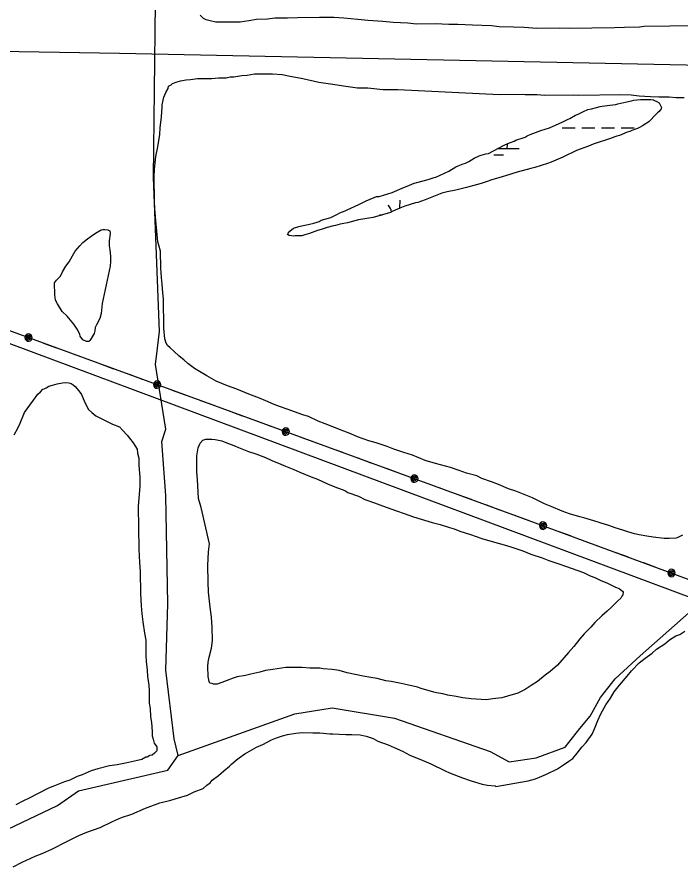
# Model space of a CAD drawing. Extents: x 3250478 to 3288318, y 788638 to 816472.
# Drawn here: x 3260015 to 3261633, y 800772 to 802863 of the extents above; entities that cross this region are included whole.
import ezdxf

# ---------------------------------------------------------------- set-up
doc = ezdxf.new("R2010")
doc.units = 0
for name, color, linetype in [('V-SITE-VEGE', 7, 'Continuous'), ('V-TOPO-SHOR', 7, 'Continuous'), ('V-UTIL-LINE', 7, 'Continuous'), ('V-WETL-SWMP', 7, 'Continuous')]:
    doc.layers.add(name, color=color, linetype=linetype)

msp = doc.modelspace()

# ---------------------------------------------------------------- linework, layer by layer
at = {"layer": 'V-SITE-VEGE'}
for points in [[(3261731.1, 802842.4), (3261544.2, 802840.2), (3261532.6, 802838.3), (3261495.9, 802837.9), (3261471.8, 802836.7), (3261360.9, 802835.4), (3261336.7, 802836), (3261282.2, 802835.4), (3261250.9, 802837.7), (3261224.9, 802838.3), (3261190, 802839.7), (3261171.2, 802842.2), (3261125.6, 802843.4), (3261089.8, 802844.8), (3261067.4, 802845.4), (3261035.2, 802846.9), (3260988.7, 802846.3), (3260967.2, 802848.7), (3260931.4, 802850.1), (3260906.4, 802852.5), (3260869.7, 802854.8), (3260845.5, 802857.2), (3260811.5, 802860.4), (3260787.3, 802861.9), (3260752.4, 802862.4), (3260698.8, 802861.7), (3260673.7, 802860.6), (3260643.3, 802860.2), (3260625.5, 802858.2), (3260598.6, 802857), (3260579.9, 802854.1), (3260558.5, 802851.2), (3260499.5, 802850.5), (3260485.1, 802853.9), (3260476.1, 802856.5), (3260468.9, 802860), (3260460.8, 802867.9)], [(3260377.9, 802067.4), (3260375.1, 802078.1), (3260372.1, 802104), (3260371.3, 802175.6), (3260370.2, 802189.9), (3260368.2, 802211.3), (3260367.1, 802227.4), (3260365.1, 802250.6), (3260364.6, 802291.8), (3260360, 802306.9), (3260358.1, 802314.9), (3260353, 802366.8), (3260350.9, 802395.3), (3260349.8, 802412.3), (3260349.1, 802473.1), (3260349.8, 802491.9), (3260353, 802523.3), (3260358.1, 802546.6), (3260363.1, 802577), (3260363.8, 802593.1), (3260367.1, 802620), (3260368.6, 802643.3), (3260368.5, 802648.7), (3260372.8, 802667.5), (3260377.1, 802679.2), (3260383.3, 802689.1), (3260384.1, 802694.4), (3260390.3, 802698.1), (3260393.9, 802700.8), (3260402.8, 802704.5), (3260413.5, 802707.3), (3260426.8, 802710.1), (3260437.6, 802711.2), (3260454.5, 802713.1), (3260489.4, 802713.5), (3260505.5, 802714.6), (3260524.3, 802714.8), (3260534.1, 802717.6), (3260543, 802717.7), (3260562.7, 802720.7), (3260576.1, 802721.7), (3260593.9, 802724.6), (3260637.7, 802725.1), (3260661, 802722.7), (3260680.7, 802719.3), (3260711.2, 802713.4), (3260750.7, 802704), (3260784.7, 802699.1), (3260810.7, 802695.8), (3260844.7, 802690.8), (3260869.8, 802690.2), (3260906.5, 802686.2), (3260943.2, 802686.6)], [(3260943.2, 802686.6), (3261191, 802674.3), (3261247.4, 802674.9), (3261253.6, 802674.1), (3261283.1, 802674.4), (3261301.1, 802672.8), (3261372.6, 802673.7), (3261384.2, 802672.9), (3261486.2, 802674.1), (3261512.1, 802673.5), (3261531.8, 802671), (3261559.6, 802669.6), (3261579.2, 802668.9), (3261605.2, 802668.3), (3261622.2, 802666.7), (3261641, 802666.9)], [(3261637.2, 801599), (3261625.6, 801593.5), (3261622.1, 801591.7), (3261605.1, 801590.6), (3261592.6, 801590.5), (3261565.7, 801593.7), (3261550.5, 801596.2), (3261531.7, 801599.6), (3261520, 801602.2), (3261503.9, 801607.3), (3261492.2, 801610.8), (3261473.3, 801616.8), (3261459.9, 801622), (3261436.5, 801628.9), (3261421.3, 801634.1), (3261397, 801641), (3261387.2, 801643.5), (3261362, 801651.3), (3261344.1, 801657.4), (3261317.1, 801668.7), (3261300.9, 801675.6), (3261271.3, 801689.6), (3261255.1, 801696.6), (3261230.8, 801706.1), (3261212.9, 801712.2), (3261188.6, 801722.6), (3261171.5, 801728.7), (3261148.2, 801737.4), (3261135.6, 801743.5), (3261110.5, 801750.4), (3261092.5, 801756.4), (3261071.9, 801764.2), (3261035.1, 801773.6), (3261010, 801781.4), (3260978.5, 801794.4), (3260957.9, 801800.5), (3260933.6, 801809.1), (3260917.4, 801815.2), (3260890.5, 801823.8), (3260872.6, 801829), (3260844.7, 801838.5), (3260828.5, 801846.4), (3260811.5, 801852.4), (3260765.7, 801870.7), (3260748.6, 801876.8), (3260725.2, 801888.1), (3260711.7, 801892.4), (3260673.1, 801906.3), (3260654.3, 801913.2), (3260641.7, 801917.6), (3260621, 801926.3), (3260605.7, 801933.2), (3260579.7, 801942.8), (3260559.9, 801951.5), (3260550.9, 801955), (3260527.6, 801963.6), (3260514.1, 801968.8), (3260499.7, 801974.9), (3260488.9, 801981.1), (3260477.2, 801988.1), (3260459.2, 801998.6), (3260447.5, 802005.6), (3260431.3, 802018), (3260421.3, 802026.8), (3260409.6, 802035.6), (3260396.9, 802048), (3260387.9, 802055.9), (3260381.6, 802062.1), (3260377.9, 802067.4)], [(3260007.6, 801844), (3260016.3, 801860.2), (3260022.4, 801871.9), (3260032.9, 801898), (3260046.1, 801916), (3260054.9, 801928.7), (3260065.4, 801943.1), (3260071.6, 801948.5), (3260077.8, 801954.9), (3260080.5, 801955.8), (3260085.8, 801958.5), (3260092.1, 801962.2), (3260101, 801965), (3260112.6, 801967.8), (3260125, 801970.6), (3260132.2, 801971.6), (3260141.1, 801970.8), (3260146.5, 801969.1), (3260151, 801965.5), (3260156.5, 801962), (3260165.5, 801951.4), (3260171.9, 801942.5), (3260178.3, 801926.5), (3260183.8, 801914.1), (3260188.4, 801905.2), (3260196.5, 801898.1), (3260206.5, 801890.2), (3260218.2, 801884), (3260246.9, 801870.1), (3260264, 801863.1), (3260271.3, 801855.1), (3260283, 801842.8), (3260288.5, 801835.7), (3260297.6, 801824.1), (3260302.1, 801817.9), (3260307.6, 801809.1)], [(3260483.7, 801577.7), (3260463.9, 801666), (3260461.2, 801674.9), (3260457.4, 801688.3), (3260454.2, 801734.7), (3260453.1, 801753.5), (3260452.6, 801792.8), (3260456, 801811.7), (3260461.2, 801823.3), (3260467.4, 801830.6), (3260474.5, 801833.3), (3260489.7, 801833.5), (3260497.8, 801832.7), (3260513.9, 801829.3), (3260519.3, 801826.7), (3260547.2, 801816.3), (3260554.4, 801812.8), (3260578.6, 801803.2), (3260596.6, 801797.2), (3260620.8, 801788.5), (3260636.1, 801780.7), (3260657.7, 801772), (3260669.4, 801767.6), (3260689.1, 801758.9), (3260704.4, 801752.8), (3260731.4, 801741.5), (3260747.5, 801735.4), (3260771.8, 801724.1), (3260789.8, 801717.1), (3260814, 801707.6), (3260821.3, 801703.2), (3260847.3, 801693.7), (3260862.6, 801685.8), (3260885.9, 801678), (3260905.7, 801670.2), (3260939.8, 801658.1), (3260958.7, 801652), (3260981.1, 801643.3), (3261026.9, 801629.6), (3261046.6, 801625.3), (3261069.1, 801617.5)], [(3260307.6, 801809.1), (3260308.6, 801799.2), (3260311.4, 801786.7), (3260311.6, 801769.7), (3260313.7, 801739.4), (3260314, 801717.9), (3260311.6, 801689.3), (3260310.1, 801668.7), (3260311.3, 801564.9), (3260313.5, 801531.9), (3260314.6, 801510.4), (3260315.2, 801456.8), (3260317.4, 801426.4), (3260318.5, 801406.7), (3260321.4, 801387.1), (3260325.3, 801359.4), (3260328.2, 801342.4), (3260328.6, 801304.9), (3260329.7, 801290.6), (3260331.7, 801269.1), (3260332.8, 801254), (3260335.7, 801232.5), (3260336.7, 801219.1), (3260337.1, 801188.7), (3260339, 801176.2), (3260340.2, 801155.7), (3260342.1, 801141.4), (3260344.2, 801119.9), (3260344.3, 801109.2), (3260346.2, 801101.2), (3260347.1, 801097.6), (3260349, 801091.4), (3260355.3, 801082.5), (3260355.4, 801072.7), (3260350.1, 801067.2), (3260343.9, 801061.8), (3260338.6, 801060.8), (3260331.5, 801057.2), (3260328.8, 801057.2), (3260319, 801051.7), (3260308.3, 801048.9), (3260278.9, 801042.3), (3260258.3, 801038.5), (3260239.6, 801035.6), (3260211.9, 801029), (3260195, 801023.4), (3260173.7, 801014.2), (3260161.2, 801009.6), (3260143.4, 801001.3), (3260130, 800996.7), (3260106, 800987.5), (3260090.9, 800981.1), (3260064.2, 800967.3), (3260043.7, 800957.3), (3260030.4, 800950.9), (3260011.7, 800940.8)], [(3261069.1, 801617.5), (3261080.7, 801614.1), (3261094.2, 801608.9), (3261120.3, 801600.2), (3261148.1, 801590.7), (3261173.2, 801583.8), (3261202.8, 801575.2), (3261219, 801570.1), (3261247.7, 801560.6), (3261267.5, 801552.7), (3261295.3, 801543.2), (3261311.5, 801537.1), (3261338.4, 801528.5), (3261351.9, 801523.3), (3261395.9, 801507.7), (3261412.1, 801499.8), (3261423.8, 801495.5), (3261436.4, 801489.4), (3261454.3, 801481.6), (3261474.1, 801471.9), (3261483.1, 801468.5), (3261491.2, 801462.3), (3261493, 801459.6), (3261492.2, 801453.4), (3261489.6, 801449.8), (3261486.9, 801445.3), (3261479.9, 801438.9), (3261471, 801429.9), (3261463.1, 801422.6), (3261453.3, 801413.6), (3261440.9, 801401.8), (3261423.2, 801385.5), (3261413.5, 801374.7), (3261397.6, 801358.4), (3261387, 801345.7), (3261372, 801326.8), (3261359.7, 801312.3), (3261332.3, 801281.6), (3261314.6, 801266.2), (3261302.2, 801257.1), (3261283.6, 801241.7), (3261268.5, 801231.7), (3261253.4, 801222.6), (3261235.6, 801213.4), (3261210.7, 801206), (3261196.4, 801202.2), (3261175, 801199.3), (3261158.9, 801197.3), (3261122.2, 801199.6), (3261101.6, 801202), (3261085.5, 801205.4), (3261064.9, 801208.7), (3261053.2, 801211.3), (3261037.1, 801213.8), (3261030.8, 801215.5), (3261000.3, 801225), (3260991.3, 801227.6), (3260966.2, 801233.5), (3260951, 801236.9), (3260926.7, 801242), (3260914.2, 801243.7), (3260892.7, 801248.8), (3260877.5, 801251.3), (3260858.6, 801254.7), (3260819.2, 801263.2), (3260800.3, 801268.3), (3260783.3, 801270.8), (3260760.9, 801272.3), (3260752.9, 801274), (3260728.7, 801274.6), (3260709.9, 801276.2), (3260669.7, 801275.7), (3260649.1, 801272.8), (3260638.4, 801270.9), (3260620.6, 801268.9), (3260606.3, 801264.3), (3260584.9, 801259.6), (3260571.5, 801256.7), (3260551, 801252.9), (3260541.2, 801250.1), (3260524.3, 801243.6), (3260513.6, 801239.1), (3260502.9, 801235.4), (3260494, 801235.2), (3260490.4, 801237), (3260485, 801237.8), (3260483.2, 801241.4), (3260480.3, 801253.9), (3260480.1, 801278), (3260480.8, 801288.8), (3260483.4, 801301.3), (3260488.5, 801322.8), (3260490.9, 801341.6), (3260490.6, 801374.7), (3260488.5, 801398.8), (3260485.5, 801423), (3260481.5, 801459.6), (3260480.4, 801484.6), (3260479.9, 801524.9), (3260481.3, 801558), (3260483.7, 801577.7)], [(3261101.2, 801006.7), (3261121.9, 800999), (3261148.9, 800991.4), (3261161.6, 800988.4), (3261180.6, 800987), (3261182.2, 800985.4), (3261261.2, 800999), (3261278.6, 801004), (3261294.4, 801010.5), (3261305.4, 801015.4), (3261332.1, 801028.3), (3261344.7, 801036.4), (3261360.4, 801047.7), (3261369.9, 801054.1), (3261380.8, 801066.9), (3261391.7, 801081.3), (3261402.7, 801092.5), (3261416.7, 801113.2), (3261422.9, 801126), (3261430.5, 801146.6), (3261438.3, 801162.6), (3261450.7, 801184.9), (3261461.6, 801200.8), (3261470.9, 801216.8), (3261483.4, 801232.8), (3261502.1, 801255.1), (3261513, 801267.9), (3261531.8, 801287.2), (3261545.9, 801298.4), (3261563.2, 801311.3), (3261574.2, 801320.9), (3261594.6, 801333.8), (3261605.6, 801343.4), (3261621.3, 801353.1), (3261630.8, 801356.4), (3261643.3, 801364.4)], [(3260004.9, 800789.8), (3260026.9, 800801.1), (3260058.4, 800815.7), (3260075.8, 800822.2), (3260101, 800833.6), (3260135.6, 800851.4), (3260165.5, 800866), (3260184.4, 800874.2), (3260217.5, 800885.6), (3260247.5, 800900.2), (3260269.5, 800910), (3260294.7, 800918.2), (3260327.8, 800932.8), (3260362.5, 800945.9), (3260389.4, 800952.5), (3260408.3, 800957.5), (3260430.4, 800964.1), (3260446.1, 800972.2), (3260468.2, 800980.4), (3260477.6, 800988.4), (3260485.4, 800994.8), (3260490.1, 801001.2), (3260505.8, 801012.5), (3260518.4, 801023.7), (3260532.5, 801034.9), (3260537.2, 801039.7), (3260549.7, 801051), (3260556, 801055.8), (3260570.1, 801065.5), (3260581.1, 801071.9), (3260598.4, 801081.6), (3260614.2, 801088.1), (3260634.7, 801099.5), (3260647.3, 801104.3), (3260661.5, 801109.3), (3260674.1, 801112.6), (3260694.6, 801116), (3260710.4, 801117.7), (3260735.8, 801116.5), (3260753.2, 801116.7), (3260777, 801113.8), (3260784.9, 801113.9), (3260816.6, 801112.6), (3260830.8, 801112.8), (3260851.4, 801111.5), (3260865.7, 801108.5), (3260883.2, 801102.3), (3260894.4, 801096.1), (3260919.8, 801086.9), (3260934.1, 801080.7), (3260954.8, 801071.5), (3260972.3, 801062.2), (3261002.6, 801049.9), (3261023.3, 801040.6), (3261058.3, 801023.6), (3261069.4, 801019), (3261101.2, 801006.7)]]:
    msp.add_lwpolyline(points, dxfattribs=at)
msp.add_lwpolyline([(3260222.1, 802164), (3260219.7, 802139.8), (3260216.2, 802127.3), (3260208.4, 802112), (3260204.9, 802105.7), (3260204.1, 802097.6), (3260202.4, 802091.3), (3260195.3, 802078.7), (3260191.8, 802074.2), (3260189.2, 802071.5), (3260183.8, 802071.5), (3260174.8, 802075.8), (3260168.4, 802084.7), (3260167.5, 802089.2), (3260161.1, 802101.6), (3260152.9, 802114), (3260136.6, 802133.5), (3260124.8, 802145), (3260113, 802163.7), (3260108.4, 802172.5), (3260106.5, 802185), (3260106.1, 802214.5), (3260110.5, 802220.9), (3260120.3, 802230.8), (3260125.5, 802241.6), (3260133.4, 802255.1), (3260141.3, 802265.9), (3260150.1, 802280.3), (3260156.2, 802292), (3260167.7, 802304.7), (3260174.8, 802312.8), (3260186.3, 802321.9), (3260195.1, 802328.3), (3260205.8, 802335.5), (3260220, 802343.8), (3260223.6, 802344.7), (3260228.9, 802344.8), (3260236.1, 802343.9), (3260240.6, 802341.3), (3260241.6, 802335.1), (3260239.1, 802317.1), (3260239.2, 802304.6), (3260241.1, 802294.8), (3260242.2, 802279.6), (3260242.4, 802267.1), (3260241.6, 802255.5)], close=True, dxfattribs=at)
at = {"layer": 'V-TOPO-SHOR'}
for points in [[(3260407.6, 801061.1), (3260691.8, 801162.5), (3260783.1, 801177.7), (3260935.3, 801152.3), (3261168.6, 801071.1), (3261214.3, 801045.7), (3261280.2, 801055.8), (3261351.3, 801081.2), (3261386.8, 801126.8), (3261412.2, 801157.2), (3261437.6, 801202.9), (3261473.1, 801248.6), (3261534, 801304.3), (3261792.8, 801532.6), (3262305.3, 801978.9), (3263107.1, 802628), (3263234, 802678.7), (3263386.2, 802846.1), (3263487.7, 802952.6), (3263665.3, 803089.6), (3263721.2, 803130.1), (3263761.1, 803186.9)], [(3259783.5, 800782.3), (3260113.3, 800939.5), (3260164.1, 800975), (3260382.2, 801025.6), (3260407.6, 801061.1), (3260397.5, 801101.7), (3260377.2, 801269.2), (3260382.4, 801431.5), (3260377.4, 801695.3), (3260367.3, 801827.2), (3260377.4, 801857.7), (3260352.1, 802015), (3260357.2, 802055.6), (3260362.3, 802096.1), (3260347.1, 802471.6), (3260352.3, 802897.7)]]:
    msp.add_lwpolyline(points, dxfattribs=at)
at = {"layer": 'V-UTIL-LINE'}
for points in [[(3271779.1, 797708), (3269520, 798544.3), (3266561, 799643.4), (3262119.9, 801273.8), (3257978.5, 802819)], [(3258992.6, 802796.4), (3260264, 802775.2), (3262041.5, 802738.6), (3263598.8, 802694.1), (3266681.5, 802716.8)], [(3258650, 802591.3), (3259793.3, 802172.3), (3261232, 801646.2), (3262845.9, 801050.8), (3264299.9, 800514), (3265074.8, 800229.3), (3265903.5, 799908.4), (3266182.4, 799829.3), (3266839.8, 799951.4)], [(3260042.5, 802081.1), (3260041.8, 802083.9), (3260040.3, 802082.1), (3260041, 802079.5), (3260043.9, 802078.8), (3260045.2, 802081.9), (3260043.3, 802086.2), (3260039, 802085.9), (3260036.2, 802081.9), (3260037.9, 802077.7), (3260041.7, 802075.3), (3260046.3, 802076.9), (3260048.4, 802082), (3260045.6, 802089.6), (3260042.1, 802090.1), (3260038.7, 802089.3), (3260035.9, 802087.2), (3260034, 802084.2), (3260033.5, 802080.8), (3260034.3, 802077.3), (3260036.4, 802074.5), (3260039.4, 802072.7), (3260042.9, 802072.1), (3260046.3, 802073), (3260049.1, 802075), (3260050.9, 802078), (3260051.5, 802081.5), (3260050.6, 802084.9), (3260048.6, 802087.8), (3260045.6, 802089.6)], [(3260079.1, 802067.7), (3260111, 802056.1)], [(3260148.6, 802042.3), (3260180.5, 802030.7)], [(3260218.1, 802016.9), (3260250, 802005.2)], [(3260287.6, 801991.5), (3260319.5, 801979.8)], [(3260356.2, 801966.4), (3260355.4, 801969.2), (3260353.9, 801967.4), (3260354.7, 801964.8), (3260357.5, 801964.1), (3260358.9, 801967.2), (3260357, 801971.5), (3260352.7, 801971.2), (3260349.9, 801967.2), (3260351.6, 801963), (3260355.4, 801960.6), (3260359.9, 801962.2), (3260362.1, 801967.3), (3260359.3, 801974.9), (3260355.8, 801975.4), (3260352.4, 801974.6), (3260349.5, 801972.5), (3260347.7, 801969.5), (3260347.2, 801966.1), (3260348, 801962.6), (3260350.1, 801959.8), (3260353.1, 801958), (3260356.5, 801957.4), (3260360, 801958.3), (3260362.8, 801960.3), (3260364.6, 801963.3), (3260365.2, 801966.8), (3260364.3, 801970.2), (3260362.3, 801973.1), (3260359.3, 801974.9)], [(3260392.8, 801953), (3260424.7, 801941.4)], [(3260462.3, 801927.6), (3260494.2, 801916)], [(3260531.8, 801902.2), (3260563.7, 801890.5)], [(3260601.3, 801876.8), (3260633.2, 801865.1)], [(3260669.9, 801851.7), (3260669.1, 801854.5), (3260667.6, 801852.7), (3260668.4, 801850.1), (3260671.2, 801849.4), (3260672.5, 801852.5), (3260670.7, 801856.8), (3260666.4, 801856.5), (3260663.6, 801852.5), (3260665.3, 801848.3), (3260669.1, 801845.9), (3260673.6, 801847.5), (3260675.8, 801852.6), (3260672.9, 801860.2), (3260669.5, 801860.7), (3260666.1, 801859.9), (3260663.2, 801857.8), (3260661.4, 801854.8), (3260660.9, 801851.4), (3260661.7, 801847.9), (3260663.8, 801845.1), (3260666.8, 801843.3), (3260670.2, 801842.7), (3260673.6, 801843.6), (3260676.5, 801845.6), (3260678.3, 801848.6), (3260678.8, 801852.1), (3260678, 801855.5), (3260675.9, 801858.4), (3260672.9, 801860.2)], [(3260706.5, 801838.3), (3260738.4, 801826.7)], [(3260776, 801812.9), (3260807.9, 801801.3)], [(3260845.5, 801787.5), (3260877.4, 801775.8)], [(3260915, 801762.1), (3260946.9, 801750.4)], [(3260983.5, 801737), (3260982.8, 801739.8), (3260981.3, 801738), (3260982.1, 801735.4), (3260984.9, 801734.7), (3260986.2, 801737.8), (3260984.4, 801742.1), (3260980.1, 801741.8), (3260977.3, 801737.8), (3260979, 801733.6), (3260982.8, 801731.2), (3260987.3, 801732.8), (3260989.5, 801737.8), (3260986.6, 801745.5), (3260983.2, 801746), (3260979.7, 801745.2), (3260976.9, 801743.1), (3260975.1, 801740.1), (3260974.5, 801736.7), (3260975.4, 801733.2), (3260977.5, 801730.4), (3260980.5, 801728.6), (3260983.9, 801728), (3260987.3, 801728.9), (3260990.2, 801730.9), (3260992, 801733.9), (3260992.5, 801737.4), (3260991.7, 801740.8), (3260989.6, 801743.7), (3260986.6, 801745.5)], [(3261020.2, 801723.6), (3261052.1, 801712)], [(3261089.7, 801698.2), (3261121.6, 801686.6)], [(3261159.2, 801672.8), (3261191.1, 801661.1)], [(3261228.7, 801647.4), (3261232, 801646.2), (3261260.6, 801635.6)], [(3261297.2, 801622.1), (3261296.4, 801624.9), (3261294.9, 801623.2), (3261295.7, 801620.5), (3261298.5, 801619.8), (3261299.8, 801622.9), (3261298, 801627.2), (3261293.7, 801626.9), (3261290.9, 801623), (3261292.6, 801618.7), (3261296.4, 801616.3), (3261300.9, 801617.9), (3261303.1, 801622.9), (3261300.3, 801630.6), (3261296.8, 801631.1), (3261293.4, 801630.3), (3261290.5, 801628.3), (3261288.7, 801625.3), (3261288.2, 801621.8), (3261289, 801618.4), (3261291, 801615.5), (3261294, 801613.7), (3261297.5, 801613.1), (3261300.9, 801614), (3261303.8, 801616), (3261305.6, 801619), (3261306.2, 801622.5), (3261305.3, 801625.9), (3261303.3, 801628.8), (3261300.3, 801630.6)], [(3261333.7, 801608.6), (3261365.6, 801596.9)], [(3261403.2, 801583), (3261435.1, 801571.3)], [(3261472.6, 801557.4), (3261504.5, 801545.7)], [(3261542, 801531.8), (3261573.9, 801520)], [(3261610.5, 801506.5), (3261609.8, 801509.3), (3261608.3, 801507.6), (3261609, 801504.9), (3261611.9, 801504.2), (3261613.2, 801507.3), (3261611.3, 801511.6), (3261607.1, 801511.3), (3261604.3, 801507.4), (3261606, 801503.1), (3261609.7, 801500.7), (3261614.3, 801502.3), (3261616.5, 801507.3), (3261613.6, 801515), (3261610.2, 801515.5), (3261606.7, 801514.7), (3261603.9, 801512.7), (3261602.1, 801509.7), (3261601.5, 801506.2), (3261602.3, 801502.8), (3261604.4, 801499.9), (3261607.4, 801498.1), (3261610.9, 801497.5), (3261614.3, 801498.4), (3261617.1, 801500.4), (3261619, 801503.4), (3261619.5, 801506.9), (3261618.7, 801510.3), (3261616.6, 801513.2), (3261613.6, 801515)]]:
    msp.add_lwpolyline(points, dxfattribs=at)
at = {"layer": 'V-WETL-SWMP'}
for p, q in [((3261343.6, 802593), (3261375.6, 802593)), ((3261391.6, 802593), (3261423.6, 802593)), ((3261439.6, 802593), (3261471.6, 802593)), ((3261487.6, 802593), (3261519.6, 802593)), ((3261186.3, 802542.3), (3261239, 802542.3)), ((3261189, 802542.3), (3261189, 802543.8)), ((3261177, 802526.9), (3261201, 802526.9)), ((3260948.4, 802396.7), (3260948.5, 802416.5)), ((3260898.4, 802380.5), (3260905.1, 802380.5))]:
    msp.add_line(p, q, dxfattribs=at)
for points in [[(3261164.4, 802530.4), (3261202.1, 802551), (3261211.5, 802554.9), (3261217.8, 802556.9), (3261227.2, 802560.1), (3261231, 802562.7), (3261238.5, 802565.3), (3261243.5, 802567.2), (3261253.6, 802570.5), (3261258.6, 802573.7), (3261266.2, 802577), (3261291.9, 802586.7), (3261302.6, 802589.4), (3261312.7, 802592.7), (3261336.5, 802603.7), (3261345.3, 802607.6), (3261358.5, 802614), (3261362.9, 802616), (3261376.7, 802623.7), (3261383, 802626.3), (3261395.5, 802632.7), (3261406.8, 802637.3), (3261415.6, 802639.3), (3261427.6, 802642.6), (3261436.4, 802644.6), (3261441.4, 802645.9), (3261460.3, 802648.6), (3261474.8, 802650.1), (3261479.9, 802651.4), (3261501.3, 802656.1), (3261512.6, 802658.7), (3261518.9, 802660.1), (3261534.7, 802662.1), (3261542.9, 802662.2), (3261554.9, 802661.7), (3261559.9, 802661.8), (3261566.2, 802661.2), (3261569.4, 802660), (3261575.1, 802657.5), (3261580.8, 802653.8), (3261586, 802642.5), (3261585.4, 802639.4), (3261580.4, 802633), (3261576.1, 802629.8), (3261567.3, 802620.8), (3261561.1, 802613.2), (3261556.1, 802608.1), (3261550.5, 802604.2), (3261546.7, 802602.3), (3261541.1, 802598.5), (3261531.1, 802592.7), (3261527.3, 802591.4)], [(3261527.3, 802591.4), (3261522.9, 802589.4), (3261513.5, 802586.1), (3261509.1, 802584.2), (3261502.1, 802582.2), (3261489, 802576.4), (3261483.3, 802574.4), (3261477, 802572.5), (3261469.5, 802570.5), (3261463.8, 802567.9), (3261419.8, 802552.9), (3261407.9, 802548.3), (3261379, 802537.3), (3261345.1, 802521.7), (3261328.7, 802514), (3261316.8, 802509.4), (3261308, 802505.5), (3261277.2, 802496.3), (3261267.7, 802493.7), (3261234.4, 802485.1), (3261221.2, 802480.5), (3261216.2, 802479.2), (3261189.1, 802471.3), (3261180.3, 802468.1), (3261170.2, 802465.4), (3261160.8, 802462.2), (3261146.4, 802456.9), (3261128.1, 802452.3), (3261116.2, 802449), (3261110.5, 802447.7), (3261084.7, 802441.1), (3261063.3, 802437), (3261050.1, 802433.1), (3261009.9, 802417.5), (3260991.6, 802411), (3260986, 802409.6), (3260960.2, 802401.8), (3260948.2, 802396.6), (3260931.3, 802389.4), (3260925.6, 802386.2), (3260882.9, 802374.4), (3260847.6, 802368.3), (3260820.5, 802361), (3260802.3, 802357.7), (3260790.9, 802354.4), (3260785.9, 802353.7), (3260770.8, 802349.7), (3260756.3, 802345.1), (3260747.5, 802342.5), (3260727.4, 802335.3), (3260716.7, 802332.1), (3260709.2, 802329.4), (3260692.1, 802329.2), (3260688.4, 802328.6), (3260683.9, 802329.2), (3260678.3, 802330.3), (3260674.4, 802332.8), (3260675.7, 802336), (3260680, 802340.5), (3260688.8, 802348.1), (3260701.4, 802352.1), (3260712.1, 802354.7), (3260724.7, 802356.8), (3260738.5, 802360.1), (3260746.7, 802362.7), (3260751.1, 802364.6), (3260756.1, 802367.2), (3260764.9, 802369.8), (3260774.3, 802372.5), (3260780, 802374.4), (3260795.7, 802382.2), (3260802, 802385.4), (3260814.5, 802390), (3260819.5, 802392.6), (3260848.4, 802405.5), (3260866, 802414.6), (3260885.5, 802423), (3260891.1, 802425), (3260894.3, 802425.6), (3260897.4, 802425.7), (3260918.8, 802431.6), (3260929.5, 802435.5), (3260954, 802445.9), (3260959.6, 802448.5), (3260965.9, 802450.4), (3260982.9, 802457.6), (3260989.2, 802459.5), (3261016.9, 802466.8), (3261032, 802471.4), (3261035.7, 802472.7), (3261067.1, 802486.9), (3261084.7, 802497.9), (3261090.3, 802500.5), (3261102.3, 802505), (3261107.9, 802507), (3261116.1, 802510.9), (3261129.2, 802518.6), (3261141.8, 802525), (3261146.2, 802526.4), (3261158.1, 802529.7), (3261164.4, 802530.4)]]:
    msp.add_lwpolyline(points, dxfattribs=at)
for centre, start, end in [((3261244.2, 802542.8), 160.2361, 180.7552), ((3260893.2, 802381), 10.5632, 40.7552)]:
    msp.add_arc(centre, 35.2, start, end, dxfattribs=at)

doc.saveas('drawing.dxf')
